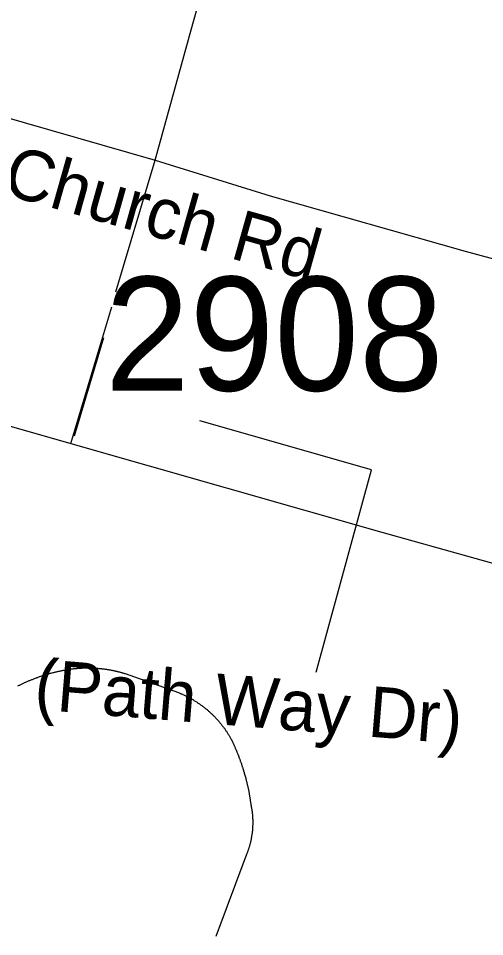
# Model space of a CAD drawing. Extents: x 1268485 to 1426702, y 514839 to 616766.
# Drawn here: x 1365394 to 1365998, y 561222 to 562412 of the extents above; entities that cross this region are included whole.
import ezdxf

# ---------------------------------------------------------------- set-up
doc = ezdxf.new("R2010")
doc.units = 0
for name, color, linetype in [('Old_Level_10', 7, 'Continuous'), ('Old_Level_11', 7, 'Continuous'), ('Old_Level_32', 7, 'Continuous'), ('Old_Level_35', 7, 'Continuous'), ('Old_Level_8', 7, 'Continuous')]:
    doc.layers.add(name, color=color, linetype=linetype)

msp = doc.modelspace()

# ---------------------------------------------------------------- linework, layer by layer
at = {"layer": 'Old_Level_11'}
msp.add_lwpolyline([(1365779.74, 561565.138), (1365851.219, 561827.401), (1365628.842, 561890.98)], dxfattribs=at)
at = {"layer": 'Old_Level_32'}
msp.add_line((1365466.177, 561871.253), (1365504.363, 561998.618), dxfattribs=at)
at = {"layer": 'Old_Level_35'}
for p, q in [((1365125.736, 562356.519), (1365570.801, 562228.514)), ((1365519.743, 562058.116), (1365570.801, 562228.514)), ((1365973.011, 562110.764), (1366338.721, 562009.263)), ((1365461.713, 561861.523), (1365514.617, 562038.329)), ((1365019.621, 561986.758), (1365461.713, 561861.523)), ((1365461.713, 561861.523), (1365864.846, 561746.694)), ((1365864.846, 561746.694), (1366227.583, 561644.526)), ((1365531.841, 561563.325), (1365601.046, 561538.617)), ((1365691.782, 561413.125), (1365694.96, 561393.696)), ((1365688.501, 561326.542), (1365649.644, 561222.426))]:
    msp.add_line(p, q, dxfattribs=at)
for points in [[(1365570.801, 562228.514), (1365617.758, 562397.426), (1365672.917, 562594.994)], [(1365570.801, 562228.514), (1365719.874, 562182.327), (1365973.011, 562110.764)], [(1365392.918, 561547.229), (1365393.636, 561547.639), (1365394.456, 561548.049), (1365395.277, 561548.459), (1365396.097, 561548.869), (1365396.917, 561549.228), (1365397.737, 561549.639), (1365398.455, 561549.997), (1365399.378, 561550.459), (1365400.095, 561550.817), (1365401.018, 561551.176), (1365401.736, 561551.587), (1365402.658, 561551.945), (1365403.479, 561552.304), (1365404.299, 561552.663), (1365405.119, 561553.073), (1365406.042, 561553.38), (1365406.76, 561553.74), (1365407.58, 561554.15), (1365408.502, 561554.457), (1365409.22, 561554.816), (1365410.143, 561555.123), (1365410.963, 561555.483), (1365411.783, 561555.79), (1365412.603, 561556.2), (1365413.526, 561556.508), (1365414.346, 561556.815), (1365415.167, 561557.123), (1365415.987, 561557.431), (1365416.91, 561557.789), (1365417.73, 561558.148), (1365418.653, 561558.353), (1365419.37, 561558.712), (1365420.293, 561559.019), (1365421.113, 561559.327), (1365422.036, 561559.634), (1365422.856, 561559.891), (1365423.779, 561560.199), (1365424.599, 561560.506), (1365425.522, 561560.762), (1365426.239, 561561.07), (1365427.162, 561561.327), (1365427.982, 561561.582), (1365428.905, 561561.89), (1365429.725, 561562.147), (1365430.648, 561562.352), (1365431.468, 561562.608), (1365432.391, 561562.864), (1365433.211, 561563.12), (1365434.134, 561563.377), (1365434.954, 561563.633), (1365435.877, 561563.89), (1365436.8, 561564.146), (1365437.62, 561564.3), (1365438.543, 561564.556), (1365439.363, 561564.761), (1365440.286, 561565.017), (1365441.106, 561565.273), (1365442.028, 561565.428), (1365442.849, 561565.633), (1365443.771, 561565.889), (1365444.592, 561566.043), (1365445.514, 561566.248), (1365446.335, 561566.453), (1365447.257, 561566.606), (1365448.283, 561566.811), (1365449.103, 561567.016), (1365450.025, 561567.171), (1365450.846, 561567.376), (1365451.768, 561567.581), (1365452.589, 561567.734), (1365453.511, 561567.888), (1365454.332, 561568.042), (1365455.254, 561568.196), (1365456.28, 561568.401), (1365457.1, 561568.503), (1365458.023, 561568.708), (1365458.843, 561568.811)], [(1365458.843, 561568.811), (1365459.663, 561568.913), (1365460.381, 561569.067), (1365461.098, 561569.119), (1365461.919, 561569.272), (1365462.636, 561569.324), (1365463.251, 561569.426), (1365463.969, 561569.477), (1365464.789, 561569.631), (1365465.507, 561569.682), (1365466.225, 561569.734), (1365467.045, 561569.887), (1365467.763, 561569.939), (1365468.48, 561569.99), (1365469.3, 561570.041), (1365470.018, 561570.144), (1365470.736, 561570.195), (1365471.453, 561570.246), (1365472.274, 561570.297), (1365472.991, 561570.297), (1365473.709, 561570.4), (1365474.529, 561570.451), (1365475.247, 561570.451), (1365475.965, 561570.502), (1365476.58, 561570.554), (1365477.4, 561570.554), (1365478.118, 561570.554), (1365478.835, 561570.605), (1365479.656, 561570.605), (1365480.373, 561570.605), (1365481.091, 561570.707), (1365481.911, 561570.707), (1365482.629, 561570.707), (1365483.346, 561570.707), (1365484.167, 561570.707), (1365484.884, 561570.707), (1365485.602, 561570.707), (1365486.422, 561570.605), (1365487.14, 561570.605), (1365487.858, 561570.605), (1365488.575, 561570.554), (1365489.395, 561570.554), (1365490.113, 561570.554), (1365490.831, 561570.502), (1365491.651, 561570.451), (1365492.369, 561570.451), (1365493.086, 561570.4), (1365493.907, 561570.297), (1365494.624, 561570.297), (1365495.239, 561570.246), (1365495.957, 561570.195), (1365496.777, 561570.144), (1365497.495, 561570.041), (1365498.213, 561569.99), (1365499.033, 561569.939), (1365499.751, 561569.887), (1365500.468, 561569.734), (1365501.289, 561569.682), (1365502.006, 561569.631), (1365502.724, 561569.477), (1365503.544, 561569.426), (1365504.262, 561569.324), (1365504.979, 561569.272), (1365505.8, 561569.119), (1365506.415, 561569.067), (1365507.133, 561568.913), (1365507.85, 561568.811), (1365508.67, 561568.708), (1365509.388, 561568.554), (1365510.106, 561568.503), (1365510.926, 561568.401), (1365511.644, 561568.247), (1365512.361, 561568.042), (1365512.976, 561567.939), (1365513.797, 561567.837), (1365514.514, 561567.683), (1365515.232, 561567.581), (1365515.95, 561567.376), (1365516.77, 561567.273), (1365517.385, 561567.068), (1365518.103, 561566.914), (1365518.923, 561566.76), (1365519.641, 561566.606), (1365520.358, 561566.453), (1365521.076, 561566.248), (1365521.794, 561566.043), (1365522.511, 561565.94), (1365523.229, 561565.735), (1365524.049, 561565.581), (1365524.767, 561565.376), (1365525.382, 561565.171), (1365526.1, 561565.017), (1365526.92, 561564.761), (1365527.638, 561564.556), (1365528.253, 561564.351), (1365528.971, 561564.197), (1365529.791, 561563.941), (1365530.406, 561563.735), (1365531.124, 561563.48), (1365531.841, 561563.325)], [(1365601.046, 561538.617), (1365601.867, 561538.309), (1365602.789, 561537.951), (1365603.61, 561537.54), (1365604.327, 561537.181), (1365605.25, 561536.823), (1365606.173, 561536.464), (1365606.993, 561536.053), (1365607.916, 561535.695), (1365608.736, 561535.233), (1365609.659, 561534.875), (1365610.479, 561534.413), (1365611.299, 561534.055), (1365612.119, 561533.644), (1365613.042, 561533.183), (1365613.862, 561532.773), (1365614.58, 561532.312), (1365615.503, 561531.85), (1365616.425, 561531.44), (1365617.143, 561530.927), (1365617.963, 561530.517), (1365618.783, 561530.004), (1365619.604, 561529.543), (1365620.424, 561529.082), (1365621.244, 561528.569), (1365621.962, 561528.056), (1365622.884, 561527.544), (1365623.602, 561527.083), (1365624.422, 561526.57), (1365625.243, 561526.058), (1365625.96, 561525.545), (1365626.78, 561524.981), (1365627.601, 561524.52), (1365628.421, 561523.955), (1365629.138, 561523.392), (1365629.856, 561522.879), (1365630.676, 561522.315), (1365631.394, 561521.751), (1365632.214, 561521.187), (1365633.034, 561520.624), (1365633.752, 561520.059), (1365634.47, 561519.444), (1365635.085, 561518.881), (1365635.905, 561518.316), (1365636.623, 561517.701), (1365637.341, 561517.086), (1365638.161, 561516.523), (1365638.878, 561515.856), (1365639.494, 561515.241), (1365640.211, 561514.625), (1365641.032, 561514.01), (1365641.647, 561513.395), (1365642.364, 561512.729), (1365643.082, 561512.114), (1365643.8, 561511.447), (1365644.517, 561510.832), (1365645.133, 561510.166), (1365645.748, 561509.499), (1365646.465, 561508.833), (1365647.081, 561508.166), (1365647.798, 561507.5), (1365648.516, 561506.834), (1365649.131, 561506.116), (1365649.746, 561505.45), (1365650.361, 561504.732), (1365650.977, 561504.065), (1365651.797, 561503.399), (1365652.412, 561502.682), (1365653.027, 561501.964), (1365653.642, 561501.246), (1365654.155, 561500.477), (1365654.77, 561499.811), (1365655.385, 561499.042), (1365656, 561498.324), (1365656.615, 561497.606), (1365657.128, 561496.888), (1365657.743, 561496.12), (1365658.358, 561495.351), (1365658.871, 561494.633), (1365659.486, 561493.864), (1365659.999, 561493.147), (1365660.614, 561492.377), (1365661.127, 561491.557), (1365661.742, 561490.789), (1365662.254, 561490.071), (1365662.767, 561489.251), (1365663.28, 561488.481), (1365663.895, 561487.713), (1365664.407, 561486.943), (1365664.92, 561486.123), (1365665.33, 561485.303), (1365665.843, 561484.483), (1365666.355, 561483.663), (1365666.868, 561482.945), (1365667.381, 561482.125), (1365667.893, 561481.305), (1365668.201, 561480.484), (1365668.714, 561479.613), (1365669.226, 561478.793), (1365669.739, 561478.024)], [(1365669.739, 561478.024), (1365670.046, 561477.358), (1365670.251, 561476.743), (1365670.662, 561476.127), (1365670.867, 561475.512), (1365671.174, 561474.897), (1365671.482, 561474.23), (1365671.789, 561473.615), (1365671.994, 561473), (1365672.404, 561472.334), (1365672.61, 561471.667), (1365672.917, 561471.052), (1365673.225, 561470.437), (1365673.532, 561469.822), (1365673.737, 561469.206), (1365674.045, 561468.54), (1365674.352, 561467.874), (1365674.66, 561467.258), (1365674.865, 561466.643), (1365675.173, 561465.977), (1365675.378, 561465.362), (1365675.583, 561464.695), (1365675.993, 561464.08), (1365676.3, 561463.414), (1365676.506, 561462.799), (1365676.711, 561462.132), (1365677.018, 561461.517), (1365677.223, 561460.851), (1365677.531, 561460.236), (1365677.736, 561459.569), (1365678.043, 561458.954), (1365678.248, 561458.288), (1365678.454, 561457.621), (1365678.761, 561457.006), (1365678.966, 561456.391), (1365679.274, 561455.673), (1365679.479, 561455.058), (1365679.786, 561454.392), (1365679.991, 561453.725), (1365680.299, 561453.11), (1365680.504, 561452.444), (1365680.709, 561451.829), (1365681.017, 561451.111), (1365681.222, 561450.496), (1365681.324, 561449.829), (1365681.632, 561449.163), (1365681.837, 561448.496), (1365682.144, 561447.881), (1365682.35, 561447.163), (1365682.657, 561446.548), (1365682.76, 561445.882), (1365682.965, 561445.267), (1365683.272, 561444.549), (1365683.477, 561443.934), (1365683.58, 561443.267), (1365683.887, 561442.601), (1365684.092, 561441.935), (1365684.4, 561441.319), (1365684.503, 561440.602), (1365684.708, 561439.936), (1365685.015, 561439.321), (1365685.118, 561438.603), (1365685.425, 561437.988), (1365685.528, 561437.321), (1365685.733, 561436.603), (1365686.04, 561435.988), (1365686.143, 561435.322), (1365686.348, 561434.707), (1365686.451, 561433.989), (1365686.758, 561433.322), (1365686.861, 561432.707), (1365687.168, 561431.99), (1365687.271, 561431.324), (1365687.476, 561430.606), (1365687.578, 561429.991), (1365687.886, 561429.324), (1365687.988, 561428.606), (1365688.296, 561427.991), (1365688.399, 561427.325), (1365688.604, 561426.607), (1365688.706, 561425.94), (1365688.911, 561425.325), (1365689.116, 561424.608), (1365689.219, 561423.942), (1365689.424, 561423.275), (1365689.629, 561422.609), (1365689.731, 561421.942), (1365689.834, 561421.276), (1365690.141, 561420.558), (1365690.244, 561419.891), (1365690.347, 561419.225), (1365690.552, 561418.559), (1365690.757, 561417.893), (1365690.859, 561417.175), (1365690.962, 561416.508), (1365691.167, 561415.893), (1365691.372, 561415.175), (1365691.474, 561414.509), (1365691.577, 561413.792), (1365691.782, 561413.125)], [(1365694.96, 561393.696), (1365695.165, 561392.979), (1365695.268, 561392.312), (1365695.37, 561391.646), (1365695.473, 561390.928), (1365695.575, 561390.261), (1365695.78, 561389.544), (1365695.883, 561388.929), (1365695.985, 561388.263), (1365696.088, 561387.545), (1365696.293, 561386.878), (1365696.293, 561386.212), (1365696.396, 561385.494), (1365696.498, 561384.828), (1365696.601, 561384.11), (1365696.601, 561383.444), (1365696.703, 561382.726), (1365696.703, 561382.059), (1365696.908, 561381.393), (1365696.908, 561380.676), (1365697.011, 561380.009), (1365697.011, 561379.291), (1365697.113, 561378.625), (1365697.113, 561377.958), (1365697.216, 561377.241), (1365697.216, 561376.575), (1365697.216, 561375.857), (1365697.216, 561375.139), (1365697.421, 561374.422), (1365697.421, 561373.755), (1365697.421, 561373.089), (1365697.421, 561372.371), (1365697.421, 561371.704), (1365697.421, 561370.987), (1365697.421, 561370.321), (1365697.421, 561369.603), (1365697.421, 561368.936), (1365697.421, 561368.27), (1365697.421, 561367.552), (1365697.421, 561366.885), (1365697.216, 561366.168), (1365697.216, 561365.502), (1365697.216, 561364.835), (1365697.216, 561364.066), (1365697.113, 561363.4), (1365697.113, 561362.682), (1365697.113, 561362.016), (1365697.011, 561361.298), (1365697.011, 561360.631), (1365696.908, 561359.914), (1365696.908, 561359.248), (1365696.703, 561358.581), (1365696.703, 561357.863), (1365696.601, 561357.197), (1365696.498, 561356.479), (1365696.498, 561355.813), (1365696.396, 561355.147), (1365696.293, 561354.429), (1365696.088, 561353.762), (1365695.985, 561353.044), (1365695.985, 561352.378), (1365695.883, 561351.763), (1365695.78, 561351.046), (1365695.575, 561350.379), (1365695.473, 561349.713), (1365695.37, 561348.995), (1365695.268, 561348.328), (1365695.165, 561347.611), (1365694.858, 561346.945), (1365694.755, 561346.329), (1365694.653, 561345.612), (1365694.55, 561344.945), (1365694.345, 561344.227), (1365694.14, 561343.561), (1365694.037, 561342.946), (1365693.832, 561342.228), (1365693.627, 561341.562), (1365693.525, 561340.946), (1365693.217, 561340.229), (1365693.115, 561339.563), (1365692.91, 561338.948), (1365692.705, 561338.23), (1365692.5, 561337.563), (1365692.295, 561336.948), (1365692.089, 561336.23), (1365691.884, 561335.615), (1365691.577, 561334.949), (1365691.474, 561334.334), (1365691.269, 561333.616), (1365690.962, 561333.001), (1365690.757, 561332.334), (1365690.552, 561331.668), (1365690.244, 561331.053), (1365690.039, 561330.386), (1365689.731, 561329.771), (1365689.526, 561329.105), (1365689.219, 561328.438), (1365689.014, 561327.823), (1365688.706, 561327.208), (1365688.501, 561326.542)]]:
    msp.add_lwpolyline(points, dxfattribs=at)

# ---------------------------------------------------------------- texts
at = {"layer": 'Old_Level_10'}
msp.add_text('Fraley Church Rd', height=65.61666, rotation=344.227461, dxfattribs=at).set_placement((1365112.363, 562258.486))
at = {"layer": 'Old_Level_11'}
msp.add_text('(Path Way Dr)', height=65.61666, rotation=355.341769, dxfattribs=at).set_placement((1365412.822, 561517.066))
at = {"layer": 'Old_Level_8'}
msp.add_text('2908', height=147.6375, dxfattribs=at).set_placement((1365505.778, 561929.792))

doc.saveas('drawing.dxf')
